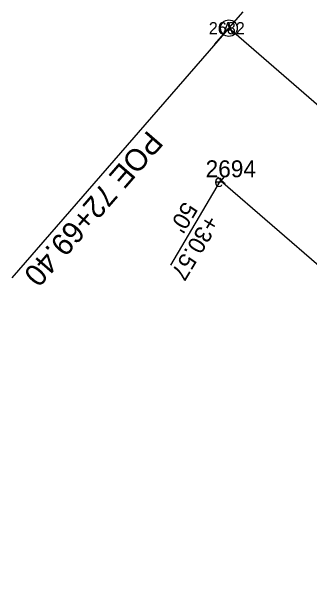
# Model space of a CAD drawing. Extents: x 968433 to 985900, y 691823 to 713626.
# Drawn here: x 973531.5 to 973654.5, y 707535.1 to 707777.8 of the extents above; entities that cross this region are included whole.
import ezdxf

# ---------------------------------------------------------------- set-up
doc = ezdxf.new("R2010")
doc.units = 0
for name, color, linetype in [('E_Const Align', 7, 'Continuous'), ('E_Const Align Station', 7, 'Continuous'), ('E_Existing_ROW', 7, 'Continuous'), ('E_ROW Point Number', 7, 'Continuous'), ('E_Station Offset', 7, 'Continuous'), ('E_Survey Point', 7, 'Continuous'), ('E_Survey Point Number', 7, 'Continuous'), ('R_No Plot', 7, 'Continuous')]:
    doc.layers.add(name, color=color, linetype=linetype)

msp = doc.modelspace()

# ---------------------------------------------------------------- linework, layer by layer
at = {"layer": 'E_Const Align'}
msp.add_line((974367.28, 707123.71), (973621.25, 707771.01), dxfattribs=at)
for points in [[(973621.25, 707771.01), (973613.07, 707761.59)], [(973613.07, 707761.59), (973531.54, 707667.63)]]:
    msp.add_lwpolyline(points, dxfattribs=at)
msp.add_circle((973621.3, 707771.01), 3.44, dxfattribs=at)
at = {"layer": 'E_Const Align Station'}
msp.add_lwpolyline([(973615.35, 707764.21), (973627.14, 707777.81)], dxfattribs=at)
msp.add_lwpolyline([(973615.35, 707764.21), (973627.14, 707777.81)], dxfattribs=at)
at = {"layer": 'E_Existing_ROW'}
msp.add_line((973768.87, 707576.73), (973617.81, 707707.8), dxfattribs=at)
at = {"layer": 'E_Station Offset'}
msp.add_lwpolyline([(973597.27, 707672.95), (973617.81, 707707.8)], dxfattribs=at)

# ---------------------------------------------------------------- texts
at = {"layer": 'E_Const Align Station'}
msp.add_text('POE 72+69.40', height=9, rotation=229.0532, dxfattribs=at).set_placement((973587.91, 707729.12))
at = {"layer": 'E_Existing_ROW'}
msp.add_text('e', height=5, dxfattribs=at).set_placement((973615.31, 707705.3))
at = {"layer": 'E_ROW Point Number'}
msp.add_text('2694', height=7, dxfattribs=at).set_placement((973611.67, 707709.3))
at = {"layer": 'E_Station Offset'}
for s, p in [("50'", (973602.76, 707699.67)), ('+30.57', (973611.79, 707694.3))]:
    msp.add_text(s, height=7, rotation=239.2849, dxfattribs=at).set_placement(p)
at = {"layer": 'E_Survey Point'}
msp.add_text('A', height=5, dxfattribs=at).set_placement((973618.75, 707768.51))
at = {"layer": 'E_Survey Point Number'}
msp.add_text('2682', height=5, dxfattribs=at).set_placement((973612.98, 707768.51))
at = {"layer": 'R_No Plot'}
msp.add_text('+', height=6, rotation=49.0532, dxfattribs=at).set_placement((973618.79, 707704.35))

doc.saveas('drawing.dxf')
